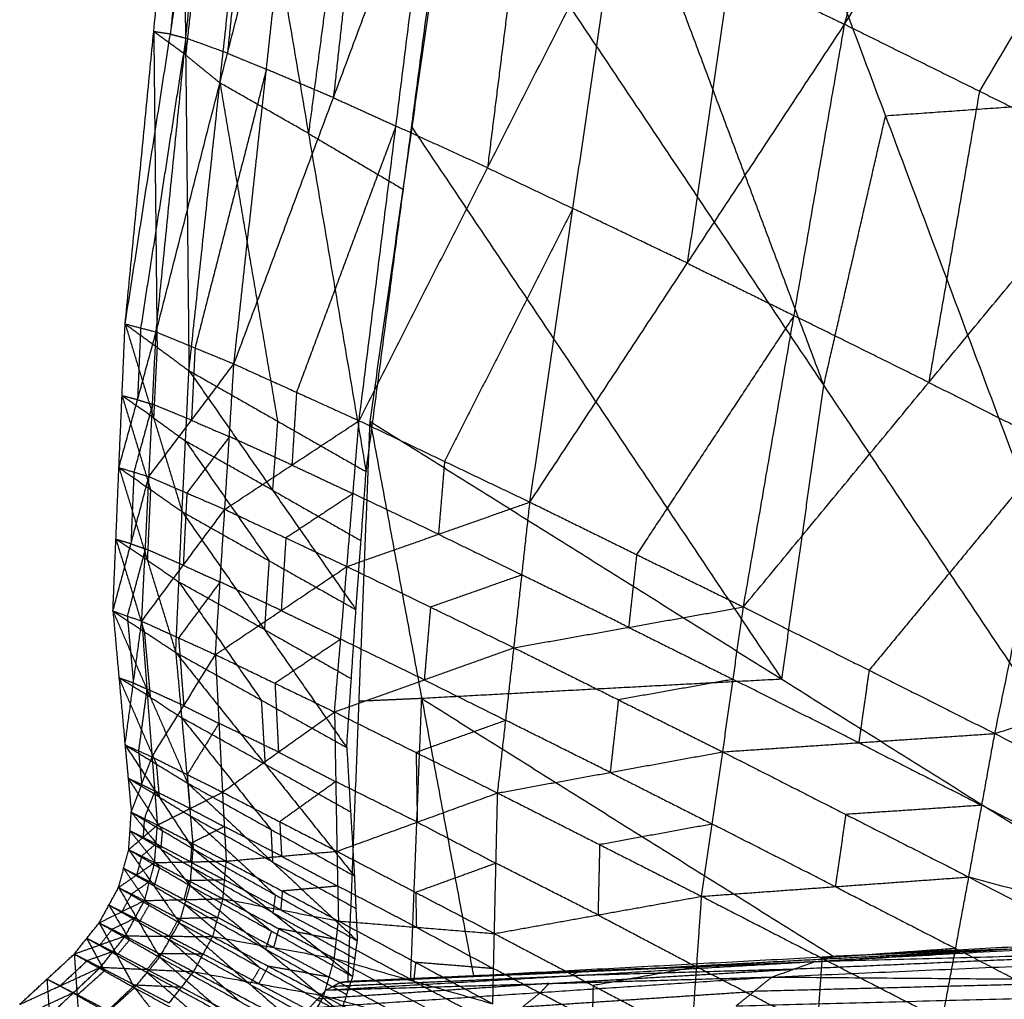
# Model space of a CAD drawing. Header units: millimetres. Extents: x -106 to 110, y -96 to 120.
# Tile 274 of 656: x -91.92 to -90.14, y 61.73 to 63.49. Entities that reach past the tile are written whole.
import ezdxf

# ---------------------------------------------------------------- set-up
doc = ezdxf.new("R2010")
doc.units = ezdxf.units.MM
doc.header["$MEASUREMENT"] = 0
doc.layers.add('Default', color=7, linetype='Continuous', true_color=0x000000)

msp = doc.modelspace()

# ---------------------------------------------------------------- linework, layer by layer
at = {"layer": 'Default'}
for points in [[(-90.4297, 63.4823, 13.6448), (-90.1519, 64.5252, 13.5979), (-89.874, 65.5681, 13.5509)], [(-90.4297, 63.4823, 13.6448), (-89.8893, 64.3886, 13.6949), (-89.3489, 65.2949, 13.7449)], [(-90.9105, 64.7948, 11.1546), (-90.3561, 63.3172, 11.538), (-89.8017, 61.8397, 11.9213)], [(-90.9105, 64.7948, 11.1546), (-89.7209, 63.3621, 11.2218), (-88.5313, 61.9295, 11.289)], [(-91.0218, 64.3099, 11.3525), (-90.7446, 63.5711, 11.5441), (-90.4674, 62.8323, 11.7358)], [(-89.6466, 64.2684, 13.7488), (-89.9168, 63.8152, 13.7238), (-90.187, 63.362, 13.6988)], [(-91.7252, 62.9431, 12.8079), (-91.6737, 63.469, 12.6028), (-91.6222, 63.995, 12.3977)], [(-91.7252, 62.9431, 12.8079), (-91.6438, 63.4646, 12.7386), (-91.5624, 63.9862, 12.6693)], [(-91.6694, 62.9286, 13.0229), (-91.6159, 63.4574, 12.8461), (-91.5624, 63.9862, 12.6693)], [(-91.5923, 63.9906, 12.5335), (-91.6181, 63.7276, 12.636), (-91.6438, 63.4646, 12.7386)], [(-91.6222, 63.995, 12.3977), (-91.6162, 63.427, 12.4125), (-91.6103, 62.859, 12.4273)], [(-91.4874, 63.959, 12.81), (-91.5142, 63.6946, 12.8984), (-91.5409, 63.4302, 12.9868)], [(-91.6694, 62.9286, 13.0229), (-91.5409, 63.4302, 12.9868), (-91.4124, 63.9317, 12.9507)], [(-91.5606, 63.9448, 12.169), (-91.5884, 63.6859, 12.2908), (-91.6162, 63.427, 12.4125)], [(-91.5293, 62.8711, 13.2387), (-91.4708, 63.4014, 13.0947), (-91.4124, 63.9317, 12.9507)], [(-91.6103, 62.859, 12.4273), (-91.5546, 63.3768, 12.1838), (-91.499, 63.8945, 11.9403)], [(-91.499, 63.8945, 11.9403), (-91.3951, 63.2859, 12.036), (-91.2913, 62.6772, 12.1317)], [(-91.2918, 63.8806, 13.0864), (-91.321, 63.6154, 13.1584), (-91.3502, 63.3502, 13.2304)], [(-91.5293, 62.8711, 13.2387), (-91.3502, 63.3502, 13.2304), (-91.1712, 63.8294, 13.2221)], [(-91.304, 62.7689, 13.4391), (-91.2376, 63.2991, 13.3306), (-91.1712, 63.8294, 13.2221)], [(-91.2841, 62.7678, 12.08), (-91.2086, 63.2964, 11.8151), (-91.1331, 63.825, 11.5503)], [(-91.1331, 63.825, 11.5503), (-90.4674, 62.8323, 11.7358), (-89.8017, 61.8397, 11.9213)], [(-91.3281, 63.7937, 11.7756), (-91.3616, 63.5398, 11.9058), (-91.3951, 63.2859, 12.036)], [(-91.0063, 63.7542, 13.3416), (-91.0396, 63.4891, 13.3958), (-91.0728, 63.224, 13.4501)], [(-91.2913, 62.6772, 12.1317), (-91.2242, 63.1851, 11.8713), (-91.1571, 63.6929, 11.6109)], [(-91.304, 62.7689, 13.4391), (-91.0728, 63.224, 13.4501), (-90.8415, 63.6791, 13.461)], [(-90.9963, 62.6225, 13.6066), (-90.9189, 63.1508, 13.5338), (-90.8415, 63.6791, 13.461)], [(-90.8415, 63.6791, 13.461), (-90.6356, 63.5807, 13.5529), (-90.4297, 63.4823, 13.6448)], [(-90.6356, 63.5807, 13.5529), (-90.6743, 63.3165, 13.5893), (-90.713, 63.0524, 13.6257)], [(-91.6737, 63.469, 12.6028), (-91.6707, 63.185, 12.6102), (-91.6677, 62.901, 12.6176)], [(-91.6162, 63.427, 12.4125), (-91.645, 63.448, 12.5077), (-91.6737, 63.469, 12.6028)], [(-91.6438, 63.4646, 12.7386), (-91.6588, 63.4668, 12.6707), (-91.6737, 63.469, 12.6028)], [(-90.9963, 62.6225, 13.6066), (-90.713, 63.0524, 13.6257), (-90.4297, 63.4823, 13.6448)], [(-90.612, 62.4337, 13.7234), (-90.5209, 62.958, 13.6841), (-90.4297, 63.4823, 13.6448)], [(-90.4297, 63.4823, 13.6448), (-90.187, 63.362, 13.6988), (-89.9443, 63.2418, 13.7527)], [(-91.6159, 63.4574, 12.8461), (-91.6566, 63.1966, 12.8807), (-91.6973, 62.9358, 12.9154)], [(-91.6438, 63.4646, 12.7386), (-91.6299, 63.461, 12.7923), (-91.6159, 63.4574, 12.8461)], [(-91.5409, 63.4302, 12.9868), (-91.5784, 63.4438, 12.9164), (-91.6159, 63.4574, 12.8461)], [(-91.6162, 63.427, 12.4125), (-91.5854, 63.4019, 12.2981), (-91.5546, 63.3768, 12.1838)], [(-91.5409, 63.4302, 12.9868), (-91.5059, 63.4158, 13.0408), (-91.4708, 63.4014, 13.0947)], [(-91.4708, 63.4014, 13.0947), (-91.5351, 63.1506, 13.1127), (-91.5993, 62.8998, 13.1308)], [(-91.3502, 63.3502, 13.2304), (-91.4105, 63.3758, 13.1626), (-91.4708, 63.4014, 13.0947)], [(-91.5546, 63.3768, 12.1838), (-91.5027, 63.0724, 12.2316), (-91.4508, 62.7681, 12.2795)], [(-91.3951, 63.2859, 12.036), (-91.4749, 63.3313, 12.1099), (-91.5546, 63.3768, 12.1838)], [(-89.7209, 63.3621, 11.2218), (-90.0385, 63.3397, 11.3799), (-90.3561, 63.3172, 11.538)], [(-90.187, 63.362, 13.6988), (-90.2326, 63.0999, 13.7184), (-90.2782, 62.8378, 13.738)], [(-91.3502, 63.3502, 13.2304), (-91.2939, 63.3247, 13.2805), (-91.2376, 63.2991, 13.3306)], [(-90.4674, 62.8323, 11.7358), (-90.4117, 63.0748, 11.6369), (-90.3561, 63.3172, 11.538)], [(-91.2376, 63.2991, 13.3306), (-91.3271, 63.0596, 13.3348), (-91.4166, 62.82, 13.3389)], [(-91.0728, 63.224, 13.4501), (-91.1552, 63.2616, 13.3904), (-91.2376, 63.2991, 13.3306)], [(-91.2086, 63.2964, 11.8151), (-90.8758, 62.8001, 11.9079), (-90.5429, 62.3037, 12.0006)], [(-91.3951, 63.2859, 12.036), (-91.3097, 63.2355, 11.9536), (-91.2242, 63.1851, 11.8713)], [(-90.612, 62.4337, 13.7234), (-90.2782, 62.8378, 13.738), (-89.9443, 63.2418, 13.7527)], [(-90.1593, 62.2059, 13.7736), (-90.0518, 62.7239, 13.7632), (-89.9443, 63.2418, 13.7527)], [(-91.0728, 63.224, 13.4501), (-90.9958, 63.1874, 13.4919), (-90.9189, 63.1508, 13.5338)], [(-90.9189, 63.1508, 13.5338), (-91.0345, 62.9232, 13.5283), (-91.1501, 62.6957, 13.5229)], [(-90.713, 63.0524, 13.6257), (-90.816, 63.1016, 13.5797), (-90.9189, 63.1508, 13.5338)], [(-90.713, 63.0524, 13.6257), (-90.6169, 63.0052, 13.6549), (-90.5209, 62.958, 13.6841)], [(-90.5209, 62.958, 13.6841), (-90.6625, 62.743, 13.6745), (-90.8042, 62.5281, 13.665)], [(-90.2782, 62.8378, 13.738), (-90.3995, 62.8979, 13.7111), (-90.5209, 62.958, 13.6841)], [(-91.7364, 62.6846, 12.9222), (-91.7308, 62.8138, 12.8651), (-91.7252, 62.9431, 12.8079)], [(-91.7252, 62.9431, 12.8079), (-91.6973, 62.9358, 12.9154), (-91.6694, 62.9286, 13.0229)], [(-91.7252, 62.9431, 12.8079), (-91.674, 62.7742, 12.6849), (-91.6227, 62.6053, 12.5619)], [(-91.7252, 62.9431, 12.8079), (-91.6677, 62.901, 12.6176), (-91.6103, 62.859, 12.4273)], [(-91.6973, 62.9358, 12.9154), (-91.7001, 62.8712, 12.944), (-91.7029, 62.8066, 12.9725)], [(-91.7364, 62.6846, 12.9222), (-91.7029, 62.8066, 12.9725), (-91.6694, 62.9286, 13.0229)], [(-91.6824, 62.6683, 13.122), (-91.6759, 62.7984, 13.0724), (-91.6694, 62.9286, 13.0229)], [(-91.6694, 62.9286, 13.0229), (-91.5993, 62.8998, 13.1308), (-91.5293, 62.8711, 13.2387)], [(-91.6677, 62.901, 12.6176), (-91.6709, 62.8376, 12.6513), (-91.674, 62.7742, 12.6849)], [(-91.5993, 62.8998, 13.1308), (-91.6026, 62.8348, 13.1556), (-91.6058, 62.7697, 13.1803)], [(-91.6824, 62.6683, 13.122), (-91.6058, 62.7697, 13.1803), (-91.5293, 62.8711, 13.2387)], [(-91.5458, 62.6093, 13.32), (-91.5375, 62.7402, 13.2793), (-91.5293, 62.8711, 13.2387)], [(-91.5293, 62.8711, 13.2387), (-91.4166, 62.82, 13.3389), (-91.304, 62.7689, 13.4391)], [(-91.6227, 62.6053, 12.5619), (-91.6165, 62.7322, 12.4946), (-91.6103, 62.859, 12.4273)], [(-91.6103, 62.859, 12.4273), (-91.4599, 62.6439, 12.3512), (-91.3096, 62.4288, 12.2751)], [(-91.6103, 62.859, 12.4273), (-91.4508, 62.7681, 12.2795), (-91.2913, 62.6772, 12.1317)], [(-90.5429, 62.3037, 12.0006), (-90.5052, 62.568, 11.8682), (-90.4674, 62.8323, 11.7358)], [(-90.2782, 62.8378, 13.738), (-90.165, 62.7808, 13.7506), (-90.0518, 62.7239, 13.7632)], [(-91.7308, 62.8138, 12.8651), (-91.7052, 62.7294, 12.8036), (-91.6795, 62.645, 12.7421)], [(-91.674, 62.7742, 12.6849), (-91.7024, 62.794, 12.775), (-91.7308, 62.8138, 12.8651)], [(-91.7029, 62.8066, 12.9725), (-91.7169, 62.8102, 12.9188), (-91.7308, 62.8138, 12.8651)], [(-91.4166, 62.82, 13.3389), (-91.4208, 62.7545, 13.3592), (-91.4249, 62.6891, 13.3796)], [(-91.6759, 62.7984, 13.0724), (-91.6926, 62.7374, 13.0473), (-91.7094, 62.6764, 13.0221)], [(-91.7029, 62.8066, 12.9725), (-91.6894, 62.8025, 13.0225), (-91.6759, 62.7984, 13.0724)], [(-91.6058, 62.7697, 13.1803), (-91.6408, 62.7841, 13.1264), (-91.6759, 62.7984, 13.0724)], [(-91.674, 62.7742, 12.6849), (-91.6452, 62.7532, 12.5898), (-91.6165, 62.7322, 12.4946)], [(-91.6058, 62.7697, 13.1803), (-91.5717, 62.7549, 13.2298), (-91.5375, 62.7402, 13.2793)], [(-91.5458, 62.6093, 13.32), (-91.4249, 62.6891, 13.3796), (-91.304, 62.7689, 13.4391)], [(-91.4508, 62.7681, 12.2795), (-91.4554, 62.706, 12.3153), (-91.4599, 62.6439, 12.3512)], [(-91.3258, 62.5065, 13.5012), (-91.3149, 62.6377, 13.4702), (-91.304, 62.7689, 13.4391)], [(-91.3238, 61.7602, 12.7006), (-91.3039, 62.264, 12.3903), (-91.2841, 62.7678, 12.08)], [(-91.304, 62.7689, 13.4391), (-91.1501, 62.6957, 13.5229), (-90.9963, 62.6225, 13.6066)], [(-91.2841, 62.7678, 12.08), (-91.1912, 62.269, 12.332), (-91.0982, 61.7703, 12.584)], [(-91.2841, 62.7678, 12.08), (-90.5429, 62.3037, 12.0006), (-89.8017, 61.8397, 11.9213)], [(-91.6165, 62.7322, 12.4946), (-91.5413, 62.6246, 12.4566), (-91.4661, 62.517, 12.4185)], [(-91.4599, 62.6439, 12.3512), (-91.5382, 62.688, 12.4229), (-91.6165, 62.7322, 12.4946)], [(-91.5375, 62.7402, 13.2793), (-91.5758, 62.6895, 13.2502), (-91.6141, 62.6388, 13.221)], [(-91.4249, 62.6891, 13.3796), (-91.4812, 62.7147, 13.3295), (-91.5375, 62.7402, 13.2793)], [(-90.0518, 62.7239, 13.7632), (-90.2187, 62.5218, 13.7558), (-90.3857, 62.3198, 13.7485)], [(-91.4249, 62.6891, 13.3796), (-91.3699, 62.6634, 13.4249), (-91.3149, 62.6377, 13.4702)], [(-91.1501, 62.6957, 13.5229), (-91.1556, 62.6301, 13.5384), (-91.1611, 62.5645, 13.5539)], [(-91.7472, 62.4264, 13.0373), (-91.7418, 62.5555, 12.9798), (-91.7364, 62.6846, 12.9222)], [(-91.7364, 62.6846, 12.9222), (-91.7094, 62.6764, 13.0221), (-91.6824, 62.6683, 13.122)], [(-91.7364, 62.6846, 12.9222), (-91.6853, 62.5183, 12.8099), (-91.6341, 62.3519, 12.6976)], [(-91.7364, 62.6846, 12.9222), (-91.6795, 62.645, 12.7421), (-91.6227, 62.6053, 12.5619)], [(-91.7094, 62.6764, 13.0221), (-91.7121, 62.6119, 13.0509), (-91.7148, 62.5473, 13.0796)], [(-91.3096, 62.4288, 12.2751), (-91.3004, 62.553, 12.2034), (-91.2913, 62.6772, 12.1317)], [(-91.7472, 62.4264, 13.0373), (-91.7148, 62.5473, 13.0796), (-91.6824, 62.6683, 13.122)], [(-91.6953, 62.4082, 13.2218), (-91.6888, 62.5382, 13.1719), (-91.6824, 62.6683, 13.122)], [(-91.6824, 62.6683, 13.122), (-91.6141, 62.6388, 13.221), (-91.5458, 62.6093, 13.32)], [(-91.6795, 62.645, 12.7421), (-91.6824, 62.5816, 12.776), (-91.6853, 62.5183, 12.8099)], [(-91.6141, 62.6388, 13.221), (-91.6173, 62.5738, 13.246), (-91.6206, 62.5088, 13.2709)], [(-91.4599, 62.6439, 12.3512), (-91.3802, 62.5984, 12.2773), (-91.3004, 62.553, 12.2034)], [(-91.3149, 62.6377, 13.4702), (-91.3753, 62.5978, 13.4404), (-91.4358, 62.5579, 13.4106)], [(-91.1611, 62.5645, 13.5539), (-91.238, 62.6011, 13.512), (-91.3149, 62.6377, 13.4702)], [(-90.1593, 62.2059, 13.7736), (-89.4772, 62.4266, 13.727), (-88.7951, 62.6473, 13.6804)], [(-91.3258, 62.5065, 13.5012), (-91.1611, 62.5645, 13.5539), (-90.9963, 62.6225, 13.6066)], [(-91.0251, 62.3604, 13.6492), (-91.0107, 62.4914, 13.6279), (-90.9963, 62.6225, 13.6066)], [(-90.9963, 62.6225, 13.6066), (-90.8042, 62.5281, 13.665), (-90.612, 62.4337, 13.7234)], [(-91.6953, 62.4082, 13.2218), (-91.6206, 62.5088, 13.2709), (-91.5458, 62.6093, 13.32)], [(-91.6341, 62.3519, 12.6976), (-91.6284, 62.4786, 12.6297), (-91.6227, 62.6053, 12.5619)], [(-91.6227, 62.6053, 12.5619), (-91.4744, 62.393, 12.4907), (-91.3262, 62.1807, 12.4195)], [(-91.6227, 62.6053, 12.5619), (-91.4661, 62.517, 12.4185), (-91.3096, 62.4288, 12.2751)], [(-91.5626, 62.348, 13.4021), (-91.5542, 62.4787, 13.3611), (-91.5458, 62.6093, 13.32)], [(-91.5458, 62.6093, 13.32), (-91.4358, 62.5579, 13.4106), (-91.3258, 62.5065, 13.5012)], [(-91.1611, 62.5645, 13.5539), (-91.0859, 62.528, 13.5909), (-91.0107, 62.4914, 13.6279)], [(-91.7418, 62.5555, 12.9798), (-91.7162, 62.4723, 12.9236), (-91.6907, 62.3892, 12.8674)], [(-91.6853, 62.5183, 12.8099), (-91.7135, 62.5369, 12.8948), (-91.7418, 62.5555, 12.9798)], [(-91.7148, 62.5473, 13.0796), (-91.7283, 62.5514, 13.0297), (-91.7418, 62.5555, 12.9798)], [(-91.7148, 62.5473, 13.0796), (-91.7018, 62.5428, 13.1258), (-91.6888, 62.5382, 13.1719)], [(-91.4358, 62.5579, 13.4106), (-91.44, 62.4926, 13.4311), (-91.4442, 62.4273, 13.4517)], [(-91.6888, 62.5382, 13.1719), (-91.7051, 62.4778, 13.1507), (-91.7213, 62.4173, 13.1296)], [(-91.6206, 62.5088, 13.2709), (-91.6547, 62.5235, 13.2214), (-91.6888, 62.5382, 13.1719)], [(-90.8042, 62.5281, 13.665), (-90.8114, 62.4626, 13.6756), (-90.8186, 62.3971, 13.6863)], [(-91.6853, 62.5183, 12.8099), (-91.6568, 62.4984, 12.7198), (-91.6284, 62.4786, 12.6297)], [(-91.4661, 62.517, 12.4185), (-91.4703, 62.455, 12.4546), (-91.4744, 62.393, 12.4907)], [(-91.6206, 62.5088, 13.2709), (-91.5874, 62.4937, 13.316), (-91.5542, 62.4787, 13.3611)], [(-91.5626, 62.348, 13.4021), (-91.4442, 62.4273, 13.4517), (-91.3258, 62.5065, 13.5012)], [(-91.3482, 62.2447, 13.5641), (-91.337, 62.3756, 13.5327), (-91.3258, 62.5065, 13.5012)], [(-91.3258, 62.5065, 13.5012), (-91.1754, 62.4335, 13.5752), (-91.0251, 62.3604, 13.6492)], [(-91.5542, 62.4787, 13.3611), (-91.5916, 62.4284, 13.3365), (-91.629, 62.3781, 13.312)], [(-91.6284, 62.4786, 12.6297), (-91.5543, 62.3725, 12.5941), (-91.4801, 62.2663, 12.5585)], [(-91.4744, 62.393, 12.4907), (-91.5514, 62.4358, 12.5602), (-91.6284, 62.4786, 12.6297)], [(-91.4442, 62.4273, 13.4517), (-91.4992, 62.453, 13.4064), (-91.5542, 62.4787, 13.3611)], [(-91.0107, 62.4914, 13.6279), (-91.0931, 62.4624, 13.6015), (-91.1754, 62.4335, 13.5752)], [(-90.8186, 62.3971, 13.6863), (-90.9146, 62.4442, 13.6571), (-91.0107, 62.4914, 13.6279)], [(-91.7472, 62.4264, 13.0373), (-91.7363, 62.306, 13.106), (-91.7254, 62.1855, 13.1746)], [(-91.7472, 62.4264, 13.0373), (-91.7213, 62.4173, 13.1296), (-91.6953, 62.4082, 13.2218)], [(-91.7472, 62.4264, 13.0373), (-91.6907, 62.3892, 12.8674), (-91.6341, 62.3519, 12.6976)], [(-91.7472, 62.4264, 13.0373), (-91.68, 62.2716, 12.9478), (-91.6127, 62.1167, 12.8583)], [(-91.4442, 62.4273, 13.4517), (-91.3906, 62.4015, 13.4922), (-91.337, 62.3756, 13.5327)], [(-91.3262, 62.1807, 12.4195), (-91.3179, 62.3047, 12.3473), (-91.3096, 62.4288, 12.2751)], [(-91.1754, 62.4335, 13.5752), (-91.181, 62.368, 13.5909), (-91.1866, 62.3026, 13.6066)], [(-91.0251, 62.3604, 13.6492), (-90.8186, 62.3971, 13.6863), (-90.612, 62.4337, 13.7234)], [(-90.6492, 62.173, 13.7476), (-90.6306, 62.3034, 13.7355), (-90.612, 62.4337, 13.7234)], [(-90.612, 62.4337, 13.7234), (-90.3857, 62.3198, 13.7485), (-90.1593, 62.2059, 13.7736)], [(-91.7254, 62.1855, 13.1746), (-91.7103, 62.2969, 13.1982), (-91.6953, 62.4082, 13.2218)], [(-91.7213, 62.4173, 13.1296), (-91.7158, 62.3571, 13.1639), (-91.7103, 62.2969, 13.1982)], [(-91.6953, 62.4082, 13.2218), (-91.6861, 62.2861, 13.2817), (-91.6768, 62.164, 13.3415)], [(-91.6953, 62.4082, 13.2218), (-91.629, 62.3781, 13.312), (-91.5626, 62.348, 13.4021)], [(-91.6907, 62.3892, 12.8674), (-91.6853, 62.3304, 12.9076), (-91.68, 62.2716, 12.9478)], [(-91.4744, 62.393, 12.4907), (-91.3962, 62.3489, 12.419), (-91.3179, 62.3047, 12.3473)], [(-90.8186, 62.3971, 13.6863), (-90.7246, 62.3502, 13.7109), (-90.6306, 62.3034, 13.7355)], [(-91.629, 62.3781, 13.312), (-91.6243, 62.3171, 13.3419), (-91.6197, 62.256, 13.3718)], [(-91.337, 62.3756, 13.5327), (-91.3962, 62.336, 13.5079), (-91.4554, 62.2964, 13.4831)], [(-91.1866, 62.3026, 13.6066), (-91.2618, 62.3391, 13.5696), (-91.337, 62.3756, 13.5327)], [(-91.6341, 62.3519, 12.6976), (-91.6234, 62.2343, 12.7779), (-91.6127, 62.1167, 12.8583)], [(-91.6341, 62.3519, 12.6976), (-91.4801, 62.2663, 12.5585), (-91.3262, 62.1807, 12.4195)], [(-91.6341, 62.3519, 12.6976), (-91.4733, 62.1507, 12.6435), (-91.3124, 61.9496, 12.5895)], [(-91.3482, 62.2447, 13.5641), (-91.1866, 62.3026, 13.6066), (-91.0251, 62.3604, 13.6492)], [(-91.0545, 62.099, 13.6926), (-91.0398, 62.2297, 13.6709), (-91.0251, 62.3604, 13.6492)], [(-91.0251, 62.3604, 13.6492), (-90.8371, 62.2667, 13.6984), (-90.6492, 62.173, 13.7476)], [(-91.6768, 62.164, 13.3415), (-91.6197, 62.256, 13.3718), (-91.5626, 62.348, 13.4021)], [(-91.5626, 62.348, 13.4021), (-91.5563, 62.2243, 13.4516), (-91.55, 62.1005, 13.501)], [(-91.5626, 62.348, 13.4021), (-91.4554, 62.2964, 13.4831), (-91.3482, 62.2447, 13.5641)], [(-90.3857, 62.3198, 13.7485), (-90.395, 62.2546, 13.7546), (-90.4043, 62.1895, 13.7606)], [(-91.7363, 62.306, 13.106), (-91.7027, 62.2285, 13.0612), (-91.6691, 62.1511, 13.0165)], [(-91.68, 62.2716, 12.9478), (-91.7082, 62.2888, 13.0269), (-91.7363, 62.306, 13.106)], [(-91.7103, 62.2969, 13.1982), (-91.7233, 62.3014, 13.1521), (-91.7363, 62.306, 13.106)], [(-90.5429, 62.3037, 12.0006), (-90.867, 62.2864, 12.1663), (-91.1912, 62.269, 12.332)], [(-91.1866, 62.3026, 13.6066), (-91.1132, 62.2661, 13.6388), (-91.0398, 62.2297, 13.6709)], [(-90.6306, 62.3034, 13.7355), (-90.7339, 62.285, 13.7169), (-90.8371, 62.2667, 13.6984)], [(-90.4043, 62.1895, 13.7606), (-90.5174, 62.2464, 13.748), (-90.6306, 62.3034, 13.7355)], [(-91.7103, 62.2969, 13.1982), (-91.6982, 62.2915, 13.24), (-91.6861, 62.2861, 13.2817)], [(-91.6861, 62.2861, 13.2817), (-91.6936, 62.2304, 13.2699), (-91.7011, 62.1748, 13.2581)], [(-91.6197, 62.256, 13.3718), (-91.6529, 62.2711, 13.3267), (-91.6861, 62.2861, 13.2817)], [(-91.4554, 62.2964, 13.4831), (-91.4522, 62.2345, 13.5078), (-91.4491, 62.1726, 13.5326)], [(-91.68, 62.2716, 12.9478), (-91.6517, 62.2529, 12.8629), (-91.6234, 62.2343, 12.7779)], [(-91.4801, 62.2663, 12.5585), (-91.4767, 62.2085, 12.601), (-91.4733, 62.1507, 12.6435)], [(-91.1912, 62.269, 12.332), (-91.2475, 62.2665, 12.3611), (-91.3039, 62.264, 12.3903)], [(-91.211, 61.7652, 12.6423), (-91.2011, 62.0171, 12.4871), (-91.1912, 62.269, 12.332)], [(-91.1912, 62.269, 12.332), (-90.8206, 62.037, 12.2923), (-90.45, 61.805, 12.2526)], [(-90.8371, 62.2667, 13.6984), (-90.8445, 62.2013, 13.7092), (-90.8519, 62.136, 13.7201)], [(-91.6197, 62.256, 13.3718), (-91.588, 62.2401, 13.4117), (-91.5563, 62.2243, 13.4516)], [(-91.55, 62.1005, 13.501), (-91.4491, 62.1726, 13.5326), (-91.3482, 62.2447, 13.5641)], [(-91.3482, 62.2447, 13.5641), (-91.346, 62.1194, 13.6023), (-91.3438, 61.9941, 13.6404)], [(-91.3482, 62.2447, 13.5641), (-91.2013, 62.1718, 13.6283), (-91.0545, 62.099, 13.6926)], [(-91.6234, 62.2343, 12.7779), (-91.543, 62.1337, 12.7509), (-91.4626, 62.0332, 12.7239)], [(-91.4733, 62.1507, 12.6435), (-91.5484, 62.1925, 12.7107), (-91.6234, 62.2343, 12.7779)], [(-91.0398, 62.2297, 13.6709), (-91.1206, 62.2008, 13.6496), (-91.2013, 62.1718, 13.6283)], [(-90.8519, 62.136, 13.7201), (-90.9458, 62.1828, 13.6955), (-91.0398, 62.2297, 13.6709)], [(-91.5563, 62.2243, 13.4516), (-91.5849, 62.1782, 13.4364), (-91.6134, 62.1322, 13.4213)], [(-91.4491, 62.1726, 13.5326), (-91.5027, 62.1984, 13.4921), (-91.5563, 62.2243, 13.4516)], [(-90.6492, 62.173, 13.7476), (-90.4043, 62.1895, 13.7606), (-90.1593, 62.2059, 13.7736)], [(-90.2061, 61.9478, 13.782), (-90.1827, 62.0768, 13.7778), (-90.1593, 62.2059, 13.7736)], [(-90.1593, 62.2059, 13.7736), (-89.6238, 61.9284, 13.7016), (-89.0883, 61.6509, 13.6296)], [(-91.7254, 62.1855, 13.1746), (-91.7197, 62.125, 13.2101), (-91.7141, 62.0644, 13.2456)], [(-91.7254, 62.1855, 13.1746), (-91.7011, 62.1748, 13.2581), (-91.6768, 62.164, 13.3415)], [(-91.7254, 62.1855, 13.1746), (-91.6691, 62.1511, 13.0165), (-91.6127, 62.1167, 12.8583)], [(-91.7254, 62.1855, 13.1746), (-91.664, 62.0919, 13.0569), (-91.6026, 61.9983, 12.9391)], [(-91.7011, 62.1748, 13.2581), (-91.6983, 62.1445, 13.2758), (-91.6955, 62.1142, 13.2936)], [(-91.3262, 62.1807, 12.4195), (-91.3193, 62.0652, 12.5045), (-91.3124, 61.9496, 12.5895)], [(-90.4043, 62.1895, 13.7606), (-90.2935, 62.1331, 13.7692), (-90.1827, 62.0768, 13.7778)], [(-91.7141, 62.0644, 13.2456), (-91.6955, 62.1142, 13.2936), (-91.6768, 62.164, 13.3415)], [(-91.6768, 62.164, 13.3415), (-91.672, 62.1027, 13.3729), (-91.6671, 62.0414, 13.4042)], [(-91.6768, 62.164, 13.3415), (-91.6134, 62.1322, 13.4213), (-91.55, 62.1005, 13.501)], [(-91.4491, 62.1726, 13.5326), (-91.3975, 62.146, 13.5674), (-91.346, 62.1194, 13.6023)], [(-91.2013, 62.1718, 13.6283), (-91.2002, 62.1092, 13.6474), (-91.1992, 62.0465, 13.6665)], [(-91.0545, 62.099, 13.6926), (-90.8519, 62.136, 13.7201), (-90.6492, 62.173, 13.7476)], [(-90.6872, 61.913, 13.7727), (-90.6682, 62.043, 13.7602), (-90.6492, 62.173, 13.7476)], [(-90.6492, 62.173, 13.7476), (-90.4277, 62.0604, 13.7648), (-90.2061, 61.9478, 13.782)], [(-91.6691, 62.1511, 13.0165), (-91.6665, 62.1215, 13.0367), (-91.664, 62.0919, 13.0569)], [(-91.4733, 62.1507, 12.6435), (-91.3963, 62.108, 12.574), (-91.3193, 62.0652, 12.5045)], [(-91.7197, 62.125, 13.2101), (-91.689, 62.0782, 13.1512), (-91.6583, 62.0314, 13.0924)], [(-91.664, 62.0919, 13.0569), (-91.6919, 62.1084, 13.1335), (-91.7197, 62.125, 13.2101)], [(-91.6955, 62.1142, 13.2936), (-91.7076, 62.1196, 13.2518), (-91.7197, 62.125, 13.2101)], [(-91.6134, 62.1322, 13.4213), (-91.611, 62.1016, 13.4369), (-91.6085, 62.0709, 13.4526)], [(-90.8519, 62.136, 13.7201), (-90.76, 62.0895, 13.7401), (-90.6682, 62.043, 13.7602)], [(-91.6955, 62.1142, 13.2936), (-91.6837, 62.1085, 13.3332), (-91.672, 62.1027, 13.3729)], [(-91.672, 62.1027, 13.3729), (-91.6813, 62.0778, 13.3489), (-91.6906, 62.0529, 13.3249)], [(-91.6085, 62.0709, 13.4526), (-91.6403, 62.0868, 13.4128), (-91.672, 62.1027, 13.3729)], [(-91.6127, 62.1167, 12.8583), (-91.6077, 62.0575, 12.8987), (-91.6026, 61.9983, 12.9391)], [(-91.6127, 62.1167, 12.8583), (-91.4626, 62.0332, 12.7239), (-91.3124, 61.9496, 12.5895)], [(-91.6127, 62.1167, 12.8583), (-91.4599, 61.9748, 12.7657), (-91.3072, 61.833, 12.673)], [(-91.346, 62.1194, 13.6023), (-91.3964, 62.0833, 13.5865), (-91.4469, 62.0473, 13.5707)], [(-91.1992, 62.0465, 13.6665), (-91.2726, 62.083, 13.6344), (-91.346, 62.1194, 13.6023)], [(-91.6671, 62.0414, 13.4042), (-91.6085, 62.0709, 13.4526), (-91.55, 62.1005, 13.501)], [(-91.664, 62.0919, 13.0569), (-91.6358, 62.0747, 12.9778), (-91.6077, 62.0575, 12.8987)], [(-91.55, 62.1005, 13.501), (-91.5466, 62.0384, 13.5274), (-91.5432, 61.9763, 13.5538)], [(-91.55, 62.1005, 13.501), (-91.4469, 62.0473, 13.5707), (-91.3438, 61.9941, 13.6404)], [(-91.3438, 61.9941, 13.6404), (-91.1992, 62.0465, 13.6665), (-91.0545, 62.099, 13.6926)], [(-91.0604, 61.846, 13.746), (-91.0575, 61.9725, 13.7193), (-91.0545, 62.099, 13.6926)], [(-91.0545, 62.099, 13.6926), (-90.8708, 62.006, 13.7327), (-90.6872, 61.913, 13.7727)], [(-91.6085, 62.0709, 13.4526), (-91.5776, 62.0547, 13.49), (-91.5466, 62.0384, 13.5274)], [(-90.1827, 62.0768, 13.7778), (-90.3052, 62.0686, 13.7713), (-90.4277, 62.0604, 13.7648)], [(-89.6472, 61.7993, 13.7058), (-89.915, 61.9381, 13.7418), (-90.1827, 62.0768, 13.7778)], [(-91.7188, 61.9971, 13.2758), (-91.7164, 62.0307, 13.2607), (-91.7141, 62.0644, 13.2456)], [(-91.7141, 62.0644, 13.2456), (-91.6906, 62.0529, 13.3249), (-91.6671, 62.0414, 13.4042)], [(-91.7141, 62.0644, 13.2456), (-91.6612, 61.9984, 13.1088), (-91.6083, 61.9323, 12.972)], [(-91.7141, 62.0644, 13.2456), (-91.6583, 62.0314, 13.0924), (-91.6026, 61.9983, 12.9391)], [(-91.6906, 62.0529, 13.3249), (-91.6918, 62.0361, 13.3325), (-91.6929, 62.0192, 13.34)], [(-91.6077, 62.0575, 12.8987), (-91.5313, 61.9866, 12.8524), (-91.4549, 61.9156, 12.8061)], [(-91.4599, 61.9748, 12.7657), (-91.5338, 62.0162, 12.8322), (-91.6077, 62.0575, 12.8987)], [(-90.4277, 62.0604, 13.7648), (-90.4371, 61.9954, 13.7711), (-90.4466, 61.9304, 13.7773)], [(-91.7188, 61.9971, 13.2758), (-91.6929, 62.0192, 13.34), (-91.6671, 62.0414, 13.4042)], [(-91.6721, 61.9737, 13.4316), (-91.6696, 62.0075, 13.4179), (-91.6671, 62.0414, 13.4042)], [(-91.6671, 62.0414, 13.4042), (-91.6051, 62.0089, 13.479), (-91.5432, 61.9763, 13.5538)], [(-91.6583, 62.0314, 13.0924), (-91.6597, 62.0149, 13.1006), (-91.6612, 61.9984, 13.1088)], [(-91.5466, 62.0384, 13.5274), (-91.5759, 62.0236, 13.5032), (-91.6051, 62.0089, 13.479)], [(-91.4435, 61.9852, 13.5971), (-91.495, 62.0118, 13.5622), (-91.5466, 62.0384, 13.5274)], [(-91.4626, 62.0332, 12.7239), (-91.4613, 62.004, 12.7448), (-91.4599, 61.9748, 12.7657)], [(-91.4469, 62.0473, 13.5707), (-91.4452, 62.0163, 13.5839), (-91.4435, 61.9852, 13.5971)], [(-91.1992, 62.0465, 13.6665), (-91.1283, 62.0095, 13.6929), (-91.0575, 61.9725, 13.7193)], [(-90.6682, 62.043, 13.7602), (-90.7695, 62.0245, 13.7464), (-90.8708, 62.006, 13.7327)], [(-90.4466, 61.9304, 13.7773), (-90.5574, 61.9867, 13.7687), (-90.6682, 62.043, 13.7602)], [(-91.7164, 62.0307, 13.2607), (-91.69, 61.9977, 13.1923), (-91.6635, 61.9647, 13.1239)], [(-91.6612, 61.9984, 13.1088), (-91.6888, 62.0146, 13.1848), (-91.7164, 62.0307, 13.2607)], [(-91.6929, 62.0192, 13.34), (-91.7047, 62.025, 13.3004), (-91.7164, 62.0307, 13.2607)], [(-91.6929, 62.0192, 13.34), (-91.6812, 62.0134, 13.379), (-91.6696, 62.0075, 13.4179)], [(-91.737, 61.9289, 13.2942), (-91.7279, 61.963, 13.285), (-91.7188, 61.9971, 13.2758)], [(-91.7188, 61.9971, 13.2758), (-91.6954, 61.9854, 13.3537), (-91.6721, 61.9737, 13.4316)], [(-91.7188, 61.9971, 13.2758), (-91.6731, 61.9313, 13.1332), (-91.6275, 61.8655, 12.9905)], [(-91.7188, 61.9971, 13.2758), (-91.6635, 61.9647, 13.1239), (-91.6083, 61.9323, 12.972)], [(-91.6696, 62.0075, 13.4179), (-91.6825, 61.9965, 13.3858), (-91.6954, 61.9854, 13.3537)], [(-91.6076, 61.975, 13.4927), (-91.6386, 61.9913, 13.4553), (-91.6696, 62.0075, 13.4179)], [(-91.6612, 61.9984, 13.1088), (-91.6333, 61.9818, 13.0322), (-91.6054, 61.9653, 12.9555)], [(-91.6083, 61.9323, 12.972), (-91.6054, 61.9653, 12.9555), (-91.6026, 61.9983, 12.9391)], [(-91.6051, 62.0089, 13.479), (-91.6064, 61.9919, 13.4858), (-91.6076, 61.975, 13.4927)], [(-91.6026, 61.9983, 12.9391), (-91.459, 61.8834, 12.8223), (-91.3154, 61.7685, 12.7054)], [(-91.6026, 61.9983, 12.9391), (-91.4549, 61.9156, 12.8061), (-91.3072, 61.833, 12.673)], [(-90.8708, 62.006, 13.7327), (-90.8723, 61.9428, 13.746), (-90.8738, 61.8795, 13.7593)], [(-91.6954, 61.9854, 13.3537), (-91.7, 61.9683, 13.3583), (-91.7045, 61.9513, 13.3629)], [(-91.5432, 61.9763, 13.5538), (-91.4435, 61.9852, 13.5971), (-91.3438, 61.9941, 13.6404)], [(-91.4435, 61.9852, 13.5971), (-91.393, 61.9583, 13.6291), (-91.3425, 61.9314, 13.6612)], [(-91.3438, 61.9941, 13.6404), (-91.3425, 61.9314, 13.6612), (-91.3412, 61.8687, 13.682)], [(-91.3438, 61.9941, 13.6404), (-91.2021, 61.92, 13.6932), (-91.0604, 61.846, 13.746)], [(-91.737, 61.9289, 13.2942), (-91.7045, 61.9513, 13.3629), (-91.6721, 61.9737, 13.4316)], [(-91.7279, 61.963, 13.285), (-91.7051, 61.9301, 13.2137), (-91.6823, 61.8972, 13.1424)], [(-91.6731, 61.9313, 13.1332), (-91.7005, 61.9471, 13.2091), (-91.7279, 61.963, 13.285)], [(-91.7045, 61.9513, 13.3629), (-91.7162, 61.9571, 13.324), (-91.7279, 61.963, 13.285)], [(-91.6903, 61.9054, 13.4487), (-91.6812, 61.9395, 13.4402), (-91.6721, 61.9737, 13.4316)], [(-91.6635, 61.9647, 13.1239), (-91.6683, 61.948, 13.1285), (-91.6731, 61.9313, 13.1332)], [(-91.6721, 61.9737, 13.4316), (-91.6076, 61.975, 13.4927), (-91.5432, 61.9763, 13.5538)], [(-91.6721, 61.9737, 13.4316), (-91.6105, 61.9411, 13.5044), (-91.549, 61.9086, 13.5773)], [(-91.6076, 61.975, 13.4927), (-91.5768, 61.9587, 13.5291), (-91.5461, 61.9425, 13.5655)], [(-91.6054, 61.9653, 12.9555), (-91.5336, 61.9078, 12.8971), (-91.4618, 61.8504, 12.8387)], [(-91.459, 61.8834, 12.8223), (-91.5322, 61.9243, 12.8889), (-91.6054, 61.9653, 12.9555)], [(-91.549, 61.9086, 13.5773), (-91.5461, 61.9425, 13.5655), (-91.5432, 61.9763, 13.5538)], [(-91.5432, 61.9763, 13.5538), (-91.4422, 61.9225, 13.6179), (-91.3412, 61.8687, 13.682)], [(-91.4599, 61.9748, 12.7657), (-91.3849, 61.9331, 12.6985), (-91.3098, 61.8913, 12.6313)], [(-91.0575, 61.9725, 13.7193), (-91.1298, 61.9463, 13.7062), (-91.2021, 61.92, 13.6932)], [(-90.8738, 61.8795, 13.7593), (-90.9656, 61.926, 13.7393), (-91.0575, 61.9725, 13.7193)], [(-91.7045, 61.9513, 13.3629), (-91.6928, 61.9454, 13.4015), (-91.6812, 61.9395, 13.4402)], [(-91.3124, 61.9496, 12.5895), (-91.3098, 61.8913, 12.6313), (-91.3072, 61.833, 12.673)], [(-90.6872, 61.913, 13.7727), (-90.4466, 61.9304, 13.7773), (-90.2061, 61.9478, 13.782)], [(-90.2538, 61.6904, 13.7912), (-90.2299, 61.8191, 13.7866), (-90.2061, 61.9478, 13.782)], [(-90.2061, 61.9478, 13.782), (-89.6817, 61.6748, 13.6999), (-89.1573, 61.4018, 13.6178)], [(-90.2061, 61.9478, 13.782), (-89.6472, 61.7993, 13.7058), (-89.0883, 61.6509, 13.6296)], [(-91.7719, 61.8653, 13.2948), (-91.7544, 61.8971, 13.2945), (-91.737, 61.9289, 13.2942)], [(-91.737, 61.9289, 13.2942), (-91.7136, 61.9171, 13.3715), (-91.6903, 61.9054, 13.4487)], [(-91.737, 61.9289, 13.2942), (-91.7, 61.8661, 13.1413), (-91.663, 61.8034, 12.9884)], [(-91.737, 61.9289, 13.2942), (-91.6823, 61.8972, 13.1424), (-91.6275, 61.8655, 12.9905)], [(-91.6812, 61.9395, 13.4402), (-91.6974, 61.9283, 13.4058), (-91.7136, 61.9171, 13.3715)], [(-91.6196, 61.907, 13.513), (-91.6504, 61.9233, 13.4766), (-91.6812, 61.9395, 13.4402)], [(-91.6731, 61.9313, 13.1332), (-91.6455, 61.9151, 13.0572), (-91.6179, 61.8989, 12.9812)], [(-91.6275, 61.8655, 12.9905), (-91.6179, 61.8989, 12.9812), (-91.6083, 61.9323, 12.972)], [(-91.6105, 61.9411, 13.5044), (-91.6151, 61.9241, 13.5087), (-91.6196, 61.907, 13.513)], [(-91.5461, 61.9425, 13.5655), (-91.5783, 61.9418, 13.535), (-91.6105, 61.9411, 13.5044)], [(-91.6083, 61.9323, 12.972), (-91.4725, 61.818, 12.8469), (-91.3366, 61.7036, 12.7219)], [(-91.6083, 61.9323, 12.972), (-91.4618, 61.8504, 12.8387), (-91.3154, 61.7685, 12.7054)], [(-91.4451, 61.8886, 13.6296), (-91.4956, 61.9156, 13.5976), (-91.5461, 61.9425, 13.5655)], [(-91.3425, 61.9314, 13.6612), (-91.3923, 61.9269, 13.6395), (-91.4422, 61.9225, 13.6179)], [(-91.2008, 61.8573, 13.714), (-91.2716, 61.8944, 13.6876), (-91.3425, 61.9314, 13.6612)], [(-90.4466, 61.9304, 13.7773), (-90.3383, 61.8747, 13.7819), (-90.2299, 61.8191, 13.7866)], [(-91.7136, 61.9171, 13.3715), (-91.7224, 61.9012, 13.3716), (-91.7311, 61.8854, 13.3718)], [(-91.6903, 61.9054, 13.4487), (-91.6196, 61.907, 13.513), (-91.549, 61.9086, 13.5773)], [(-91.5675, 61.8406, 13.5925), (-91.5582, 61.8746, 13.5849), (-91.549, 61.9086, 13.5773)], [(-91.549, 61.9086, 13.5773), (-91.4487, 61.8549, 13.6392), (-91.3484, 61.8012, 13.701)], [(-91.549, 61.9086, 13.5773), (-91.4451, 61.8886, 13.6296), (-91.3412, 61.8687, 13.682)], [(-91.4549, 61.9156, 12.8061), (-91.4569, 61.8995, 12.8142), (-91.459, 61.8834, 12.8223)], [(-91.4422, 61.9225, 13.6179), (-91.4436, 61.9056, 13.6237), (-91.4451, 61.8886, 13.6296)], [(-91.2021, 61.92, 13.6932), (-91.2014, 61.8887, 13.7036), (-91.2008, 61.8573, 13.714)], [(-91.0604, 61.846, 13.746), (-90.8738, 61.8795, 13.7593), (-90.6872, 61.913, 13.7727)], [(-90.705, 61.6587, 13.8044), (-90.6961, 61.7859, 13.7886), (-90.6872, 61.913, 13.7727)], [(-90.6872, 61.913, 13.7727), (-90.4705, 61.8017, 13.7819), (-90.2538, 61.6904, 13.7912)], [(-91.7719, 61.8653, 13.2948), (-91.7311, 61.8854, 13.3718), (-91.6903, 61.9054, 13.4487)], [(-91.7544, 61.8971, 13.2945), (-91.7359, 61.8657, 13.218), (-91.7174, 61.8344, 13.1416)], [(-91.7, 61.8661, 13.1413), (-91.7272, 61.8816, 13.2179), (-91.7544, 61.8971, 13.2945)], [(-91.7311, 61.8854, 13.3718), (-91.7428, 61.8912, 13.3331), (-91.7544, 61.8971, 13.2945)], [(-91.7248, 61.8418, 13.4502), (-91.7076, 61.8736, 13.4495), (-91.6903, 61.9054, 13.4487)], [(-91.6823, 61.8972, 13.1424), (-91.6911, 61.8817, 13.1418), (-91.7, 61.8661, 13.1413)], [(-91.6903, 61.9054, 13.4487), (-91.6289, 61.873, 13.5206), (-91.5675, 61.8406, 13.5925)], [(-91.6196, 61.907, 13.513), (-91.5889, 61.8908, 13.549), (-91.5582, 61.8746, 13.5849)], [(-91.6179, 61.8989, 12.9812), (-91.55, 61.8417, 12.9187), (-91.4821, 61.7846, 12.8562)], [(-91.4725, 61.818, 12.8469), (-91.5452, 61.8584, 12.9141), (-91.6179, 61.8989, 12.9812)], [(-91.7076, 61.8736, 13.4495), (-91.728, 61.8636, 13.411), (-91.7484, 61.8536, 13.3725)], [(-91.7311, 61.8854, 13.3718), (-91.7193, 61.8795, 13.4106), (-91.7076, 61.8736, 13.4495)], [(-91.6462, 61.8412, 13.5213), (-91.6769, 61.8574, 13.4854), (-91.7076, 61.8736, 13.4495)], [(-91.6289, 61.873, 13.5206), (-91.6375, 61.8571, 13.521), (-91.6462, 61.8412, 13.5213)], [(-91.5582, 61.8746, 13.5849), (-91.5936, 61.8738, 13.5528), (-91.6289, 61.873, 13.5206)], [(-91.4579, 61.8209, 13.6468), (-91.5081, 61.8478, 13.6158), (-91.5582, 61.8746, 13.5849)], [(-91.459, 61.8834, 12.8223), (-91.3851, 61.842, 12.7557), (-91.3113, 61.8007, 12.6892)], [(-91.4451, 61.8886, 13.6296), (-91.3949, 61.8618, 13.6606), (-91.3448, 61.835, 13.6915)], [(-90.8738, 61.8795, 13.7593), (-90.7849, 61.8327, 13.7739), (-90.6961, 61.7859, 13.7886)], [(-90.4828, 61.7957, 12.2259), (-89.7087, 61.8398, 11.8148), (-88.9347, 61.884, 11.4036)], [(-91.8168, 61.8092, 13.282), (-91.7944, 61.8373, 13.2884), (-91.7719, 61.8653, 13.2948)], [(-91.7719, 61.8653, 13.2948), (-91.7484, 61.8536, 13.3725), (-91.7248, 61.8418, 13.4502)], [(-91.7719, 61.8653, 13.2948), (-91.7401, 61.8069, 13.133), (-91.7083, 61.7485, 12.9711)], [(-91.7719, 61.8653, 13.2948), (-91.7174, 61.8344, 13.1416), (-91.663, 61.8034, 12.9884)], [(-91.7, 61.8661, 13.1413), (-91.6726, 61.8503, 13.0654), (-91.6453, 61.8345, 12.9895)], [(-91.663, 61.8034, 12.9884), (-91.6453, 61.8345, 12.9895), (-91.6275, 61.8655, 12.9905)], [(-91.6275, 61.8655, 12.9905), (-91.5004, 61.7546, 12.8534), (-91.3732, 61.6436, 12.7163)], [(-91.6275, 61.8655, 12.9905), (-91.4821, 61.7846, 12.8562), (-91.3366, 61.7036, 12.7219)], [(-91.4487, 61.8549, 13.6392), (-91.4533, 61.8379, 13.643), (-91.4579, 61.8209, 13.6468)], [(-91.3448, 61.835, 13.6915), (-91.3967, 61.8449, 13.6653), (-91.4487, 61.8549, 13.6392)], [(-91.3484, 61.8012, 13.701), (-91.3448, 61.835, 13.6915), (-91.3412, 61.8687, 13.682)], [(-91.3412, 61.8687, 13.682), (-91.2022, 61.7941, 13.7289), (-91.0632, 61.7196, 13.7759)], [(-91.3412, 61.8687, 13.682), (-91.2008, 61.8573, 13.714), (-91.0604, 61.846, 13.746)], [(-91.2008, 61.8573, 13.714), (-91.1313, 61.8201, 13.7375), (-91.0618, 61.7828, 13.761)], [(-91.8168, 61.8092, 13.282), (-91.7708, 61.8255, 13.3661), (-91.7248, 61.8418, 13.4502)], [(-91.7944, 61.8373, 13.2884), (-91.7785, 61.808, 13.2075), (-91.7626, 61.7788, 13.1266)], [(-91.7401, 61.8069, 13.133), (-91.7672, 61.8221, 13.2107), (-91.7944, 61.8373, 13.2884)], [(-91.7708, 61.8255, 13.3661), (-91.7826, 61.8314, 13.3272), (-91.7944, 61.8373, 13.2884)], [(-91.7484, 61.8536, 13.3725), (-91.7596, 61.8395, 13.3693), (-91.7708, 61.8255, 13.3661)], [(-91.7695, 61.7854, 13.4398), (-91.7472, 61.8136, 13.445), (-91.7248, 61.8418, 13.4502)], [(-91.7248, 61.8418, 13.4502), (-91.6633, 61.8096, 13.5224), (-91.6018, 61.7774, 13.5945)], [(-91.7248, 61.8418, 13.4502), (-91.6462, 61.8412, 13.5213), (-91.5675, 61.8406, 13.5925)], [(-91.6462, 61.8412, 13.5213), (-91.6154, 61.8251, 13.5574), (-91.5847, 61.809, 13.5935)], [(-91.6018, 61.7774, 13.5945), (-91.5847, 61.809, 13.5935), (-91.5675, 61.8406, 13.5925)], [(-91.5675, 61.8406, 13.5925), (-91.4675, 61.7873, 13.6532), (-91.3674, 61.734, 13.7138)], [(-91.5675, 61.8406, 13.5925), (-91.4579, 61.8209, 13.6468), (-91.3484, 61.8012, 13.701)], [(-91.4618, 61.8504, 12.8387), (-91.4671, 61.8342, 12.8428), (-91.4725, 61.818, 12.8469)], [(-91.0982, 61.7703, 12.584), (-90.45, 61.805, 12.2526), (-89.8017, 61.8397, 11.9213)], [(-91.0632, 61.7196, 13.7759), (-91.0618, 61.7828, 13.761), (-91.0604, 61.846, 13.746)], [(-91.0604, 61.846, 13.746), (-90.8827, 61.7524, 13.7752), (-90.705, 61.6587, 13.8044)], [(-90.4828, 61.7957, 12.2259), (-90.1422, 61.8177, 12.0736), (-89.8017, 61.8397, 11.9213)], [(-91.7708, 61.8255, 13.3661), (-91.759, 61.8195, 13.4055), (-91.7472, 61.8136, 13.445)], [(-91.7174, 61.8344, 13.1416), (-91.7288, 61.8206, 13.1373), (-91.7401, 61.8069, 13.133)], [(-91.6453, 61.8345, 12.9895), (-91.5817, 61.779, 12.9209), (-91.5181, 61.7235, 12.8524)], [(-91.5004, 61.7546, 12.8534), (-91.5728, 61.7945, 12.9214), (-91.6453, 61.8345, 12.9895)], [(-91.4579, 61.8209, 13.6468), (-91.4079, 61.7943, 13.6771), (-91.3579, 61.7676, 13.7074)], [(-91.2058, 61.7604, 13.7385), (-91.2753, 61.7977, 13.715), (-91.3448, 61.835, 13.6915)], [(-91.3154, 61.7685, 12.7054), (-91.3113, 61.8007, 12.6892), (-91.3072, 61.833, 12.673)], [(-90.5607, 61.7678, 12.213), (-89.7912, 61.8017, 11.7869), (-89.0216, 61.8356, 11.3607)], [(-90.4828, 61.7957, 12.2259), (-89.7522, 61.8156, 11.7933), (-89.0216, 61.8356, 11.3607)], [(-90.2299, 61.8191, 13.7866), (-90.3502, 61.8104, 13.7843), (-90.4705, 61.8017, 13.7819)], [(-89.7055, 61.5461, 13.7045), (-89.9677, 61.6826, 13.7455), (-90.2299, 61.8191, 13.7866)], [(-91.9151, 61.7185, 13.2373), (-91.866, 61.7638, 13.2596), (-91.8168, 61.8092, 13.282)], [(-91.8168, 61.8092, 13.282), (-91.8117, 61.7348, 13.0985), (-91.8066, 61.6605, 12.9149)], [(-91.8168, 61.8092, 13.282), (-91.7932, 61.7973, 13.3609), (-91.7695, 61.7854, 13.4398)], [(-91.8168, 61.8092, 13.282), (-91.7626, 61.7788, 13.1266), (-91.7083, 61.7485, 12.9711)], [(-91.7472, 61.8136, 13.445), (-91.7702, 61.8054, 13.403), (-91.7932, 61.7973, 13.3609)], [(-91.6856, 61.7814, 13.5172), (-91.7164, 61.7975, 13.4811), (-91.7472, 61.8136, 13.445)], [(-91.7401, 61.8069, 13.133), (-91.7129, 61.7914, 13.0564), (-91.6856, 61.7759, 12.9798)], [(-91.7083, 61.7485, 12.9711), (-91.6856, 61.7759, 12.9798), (-91.663, 61.8034, 12.9884)], [(-91.6633, 61.8096, 13.5224), (-91.6745, 61.7955, 13.5198), (-91.6856, 61.7814, 13.5172)], [(-91.5847, 61.809, 13.5935), (-91.624, 61.8093, 13.5579), (-91.6633, 61.8096, 13.5224)], [(-91.663, 61.8034, 12.9884), (-91.541, 61.697, 12.8415), (-91.4189, 61.5907, 12.6947)], [(-91.663, 61.8034, 12.9884), (-91.5181, 61.7235, 12.8524), (-91.3732, 61.6436, 12.7163)], [(-91.4846, 61.7557, 13.6542), (-91.5346, 61.7824, 13.6238), (-91.5847, 61.809, 13.5935)], [(-91.4725, 61.818, 12.8469), (-91.3992, 61.777, 12.7803), (-91.326, 61.736, 12.7137)], [(-91.3674, 61.734, 13.7138), (-91.3579, 61.7676, 13.7074), (-91.3484, 61.8012, 13.701)], [(-91.3484, 61.8012, 13.701), (-91.2103, 61.727, 13.7456), (-91.0722, 61.6528, 13.7902)], [(-91.3484, 61.8012, 13.701), (-91.2058, 61.7604, 13.7385), (-91.0632, 61.7196, 13.7759)], [(-90.7905, 61.783, 12.4049), (-90.4664, 61.8003, 12.2393), (-90.1422, 61.8177, 12.0736)], [(-89.7522, 61.8156, 11.7933), (-90.137, 61.7987, 12.0064), (-90.5218, 61.7817, 12.2195)], [(-90.4705, 61.8017, 13.7819), (-90.4749, 61.7381, 13.7899), (-90.4794, 61.6746, 13.7978)], [(-90.1422, 61.8177, 12.0736), (-90.2961, 61.8113, 12.1631), (-90.45, 61.805, 12.2526)], [(-91.9151, 61.7185, 13.2373), (-91.8423, 61.7519, 13.3385), (-91.7695, 61.7854, 13.4398)], [(-91.8672, 61.6934, 13.402), (-91.8183, 61.7394, 13.4209), (-91.7695, 61.7854, 13.4398)], [(-91.7932, 61.7973, 13.3609), (-91.8177, 61.7746, 13.3497), (-91.8423, 61.7519, 13.3385)], [(-91.7695, 61.7854, 13.4398), (-91.7077, 61.7532, 13.5132), (-91.6459, 61.7211, 13.5866)], [(-91.7695, 61.7854, 13.4398), (-91.6856, 61.7814, 13.5172), (-91.6018, 61.7774, 13.5945)], [(-91.4821, 61.7846, 12.8562), (-91.4912, 61.7696, 12.8548), (-91.5004, 61.7546, 12.8534)], [(-91.4675, 61.7873, 13.6532), (-91.476, 61.7715, 13.6537), (-91.4846, 61.7557, 13.6542)], [(-91.3579, 61.7676, 13.7074), (-91.4127, 61.7775, 13.6803), (-91.4675, 61.7873, 13.6532)], [(-91.3636, 61.7443, 12.6619), (-90.9232, 61.77, 12.4439), (-90.4828, 61.7957, 12.2259)], [(-91.3376, 61.7583, 12.6847), (-90.9102, 61.777, 12.4553), (-90.4828, 61.7957, 12.2259)], [(-91.2022, 61.7941, 13.7289), (-91.204, 61.7773, 13.7337), (-91.2058, 61.7604, 13.7385)], [(-91.0618, 61.7828, 13.761), (-91.132, 61.7885, 13.745), (-91.2022, 61.7941, 13.7289)], [(-91.0982, 61.7703, 12.584), (-90.7905, 61.783, 12.4049), (-90.4828, 61.7957, 12.2259)], [(-90.6961, 61.7859, 13.7886), (-90.7894, 61.7691, 13.7819), (-90.8827, 61.7524, 13.7752)], [(-90.4794, 61.6746, 13.7978), (-90.5877, 61.7302, 13.7932), (-90.6961, 61.7859, 13.7886)], [(-90.5607, 61.7678, 12.213), (-90.5218, 61.7817, 12.2195), (-90.4828, 61.7957, 12.2259)], [(-91.7626, 61.7788, 13.1266), (-91.7872, 61.7568, 13.1125), (-91.8117, 61.7348, 13.0985)], [(-91.6856, 61.7814, 13.5172), (-91.6547, 61.7653, 13.5539), (-91.6239, 61.7492, 13.5906)], [(-91.6856, 61.7759, 12.9798), (-91.6246, 61.7228, 12.9063), (-91.5636, 61.6696, 12.8329)], [(-91.541, 61.697, 12.8415), (-91.6133, 61.7365, 12.9107), (-91.6856, 61.7759, 12.9798)], [(-91.6459, 61.7211, 13.5866), (-91.6239, 61.7492, 13.5906), (-91.6018, 61.7774, 13.5945)], [(-91.6018, 61.7774, 13.5945), (-91.5016, 61.7245, 13.6553), (-91.4014, 61.6715, 13.7161)], [(-91.6018, 61.7774, 13.5945), (-91.4846, 61.7557, 13.6542), (-91.3674, 61.734, 13.7138)], [(-91.3933, 61.7125, 12.6463), (-90.977, 61.7401, 12.4297), (-90.5607, 61.7678, 12.213)], [(-91.3636, 61.7443, 12.6619), (-90.9622, 61.7561, 12.4375), (-90.5607, 61.7678, 12.213)], [(-91.2198, 61.6934, 13.752), (-91.2889, 61.7305, 13.7297), (-91.3579, 61.7676, 13.7074)], [(-91.3506, 61.7513, 12.6733), (-91.1369, 61.7606, 12.5586), (-90.9232, 61.77, 12.4439)], [(-91.3376, 61.7583, 12.6847), (-91.2179, 61.7643, 12.6343), (-91.0982, 61.7703, 12.584)], [(-91.3366, 61.7036, 12.7219), (-91.326, 61.736, 12.7137), (-91.3154, 61.7685, 12.7054)], [(-91.3238, 61.7602, 12.7006), (-91.211, 61.7652, 12.6423), (-91.0982, 61.7703, 12.584)], [(-90.7905, 61.783, 12.4049), (-91.0042, 61.7736, 12.5196), (-91.2179, 61.7643, 12.6343)], [(-90.8841, 61.6892, 13.7902), (-90.9729, 61.736, 13.7756), (-91.0618, 61.7828, 13.761)], [(-90.9622, 61.7561, 12.4375), (-90.742, 61.7689, 12.3285), (-90.5218, 61.7817, 12.2195)], [(-90.5218, 61.7817, 12.2195), (-90.7225, 61.7759, 12.3317), (-90.9232, 61.77, 12.4439)], [(-90.9232, 61.77, 12.4439), (-90.9167, 61.7735, 12.4496), (-90.9102, 61.777, 12.4553)], [(-90.9102, 61.777, 12.4553), (-90.8503, 61.78, 12.4301), (-90.7905, 61.783, 12.4049)], [(-90.625, 61.7159, 12.2103), (-90.5929, 61.7419, 12.2117), (-90.5607, 61.7678, 12.213)], [(-90.5607, 61.7678, 12.213), (-89.8245, 61.7618, 11.7756), (-89.0882, 61.7558, 11.3382)], [(-91.866, 61.7638, 13.2596), (-91.8634, 61.7267, 13.1679), (-91.8608, 61.6895, 13.0761)], [(-91.8117, 61.7348, 13.0985), (-91.8388, 61.7493, 13.1791), (-91.866, 61.7638, 13.2596)], [(-91.8423, 61.7519, 13.3385), (-91.8541, 61.7579, 13.2991), (-91.866, 61.7638, 13.2596)], [(-91.8423, 61.7519, 13.3385), (-91.8303, 61.7456, 13.3797), (-91.8183, 61.7394, 13.4209)], [(-91.8066, 61.6605, 12.9149), (-91.7575, 61.7045, 12.943), (-91.7083, 61.7485, 12.9711)], [(-91.7077, 61.7532, 13.5132), (-91.7321, 61.7302, 13.5038), (-91.7565, 61.7072, 13.4943)], [(-91.7083, 61.7485, 12.9711), (-91.6126, 61.6269, 12.8005), (-91.5169, 61.5053, 12.6298)], [(-91.7083, 61.7485, 12.9711), (-91.5636, 61.6696, 12.8329), (-91.4189, 61.5907, 12.6947)], [(-91.6239, 61.7492, 13.5906), (-91.6658, 61.7512, 13.5519), (-91.7077, 61.7532, 13.5132)], [(-91.5237, 61.6963, 13.6514), (-91.5738, 61.7228, 13.621), (-91.6239, 61.7492, 13.5906)], [(-91.5004, 61.7546, 12.8534), (-91.4276, 61.7141, 12.7862), (-91.3549, 61.6736, 12.7191)], [(-91.4846, 61.7557, 13.6542), (-91.4345, 61.7292, 13.6846), (-91.3844, 61.7028, 13.715)], [(-90.9622, 61.7561, 12.4375), (-91.1703, 61.7422, 12.5458), (-91.3785, 61.7284, 12.6541)], [(-91.3636, 61.7443, 12.6619), (-91.3506, 61.7513, 12.6733), (-91.3376, 61.7583, 12.6847)], [(-91.3376, 61.7583, 12.6847), (-91.3307, 61.7592, 12.6927), (-91.3238, 61.7602, 12.7006)], [(-91.3307, 61.7592, 12.6927), (-91.2743, 61.7618, 12.6635), (-91.2179, 61.7643, 12.6343)], [(-91.2179, 61.7643, 12.6343), (-91.2144, 61.7648, 12.6383), (-91.211, 61.7652, 12.6423)], [(-91.2058, 61.7604, 13.7385), (-91.1367, 61.7233, 13.7608), (-91.0677, 61.6862, 13.7831)], [(-90.977, 61.7401, 12.4297), (-90.9696, 61.7481, 12.4336), (-90.9622, 61.7561, 12.4375)], [(-90.8827, 61.7524, 13.7752), (-90.8834, 61.7208, 13.7827), (-90.8841, 61.6892, 13.7902)], [(-90.625, 61.7159, 12.2103), (-89.8566, 61.7359, 11.7743), (-89.0882, 61.7558, 11.3382)], [(-89.8245, 61.7618, 11.7756), (-90.2087, 61.7519, 11.9936), (-90.5929, 61.7419, 12.2117)], [(-91.8183, 61.7394, 13.4209), (-91.8547, 61.7226, 13.3703), (-91.8911, 61.7059, 13.3196)], [(-91.7565, 61.7072, 13.4943), (-91.7874, 61.7233, 13.4576), (-91.8183, 61.7394, 13.4209)], [(-91.8117, 61.7348, 13.0985), (-91.7846, 61.7197, 13.0208), (-91.7575, 61.7045, 12.943)], [(-91.4014, 61.6715, 13.7161), (-91.3844, 61.7028, 13.715), (-91.3674, 61.734, 13.7138)], [(-91.3933, 61.7125, 12.6463), (-91.3785, 61.7284, 12.6541), (-91.3636, 61.7443, 12.6619)], [(-91.3674, 61.734, 13.7138), (-91.2298, 61.6603, 13.757), (-91.0921, 61.5867, 13.8002)], [(-91.3674, 61.734, 13.7138), (-91.2198, 61.6934, 13.752), (-91.0722, 61.6528, 13.7902)], [(-91.0092, 61.7142, 12.4283), (-90.801, 61.728, 12.32), (-90.5929, 61.7419, 12.2117)], [(-90.977, 61.7401, 12.4297), (-90.9931, 61.7272, 12.429), (-91.0092, 61.7142, 12.4283)]]:
    msp.add_open_spline(points, degree=2, dxfattribs=at)

doc.saveas('drawing.dxf')
